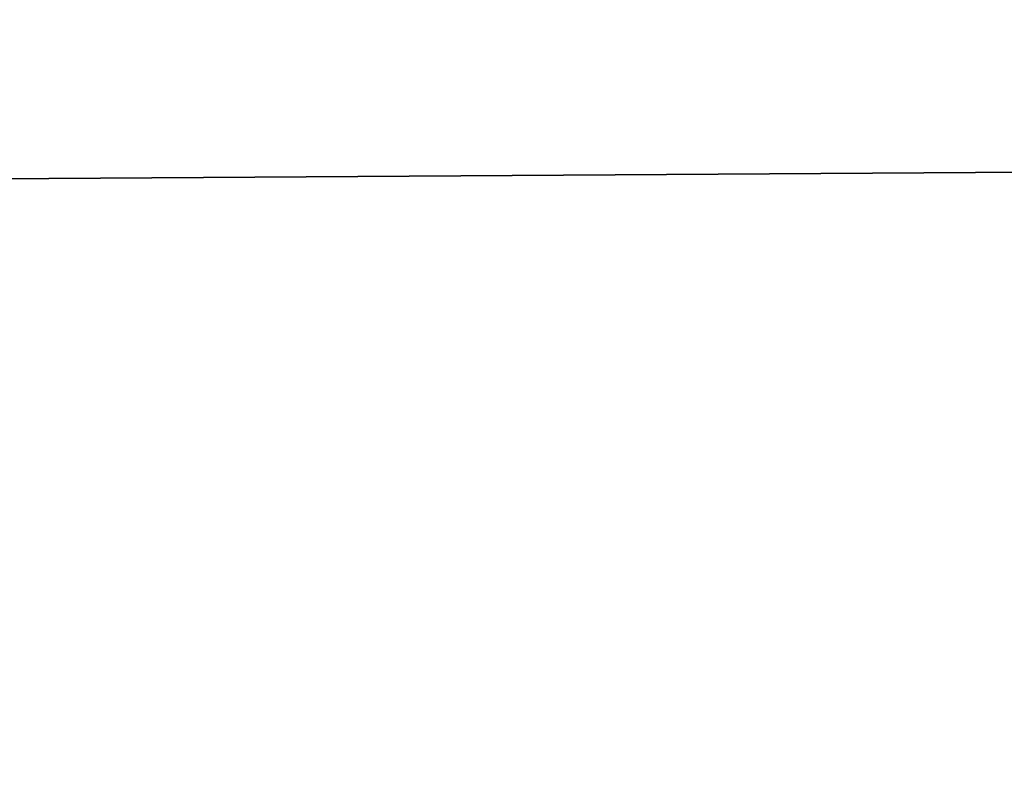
# Model space of a CAD drawing. Header units: millimetres. Extents: x -144 to 364, y -408 to 1133.
# Tile 1003 of 1056: x -56.0222 to -55.9803, y 987.4551 to 987.4875. Entities that reach past the tile are written whole.
import ezdxf

# ---------------------------------------------------------------- set-up
doc = ezdxf.new("R2010")
doc.units = ezdxf.units.MM
doc.header["$LTSCALE"] = 41.718519
for name, color, linetype in [('1639', 7, 'CONTINUOUS'), ('1640', 7, 'CONTINUOUS'), ('1641', 7, 'CONTINUOUS'), ('1642', 7, 'CONTINUOUS')]:
    doc.layers.add(name, color=color, linetype=linetype)

msp = doc.modelspace()

# ---------------------------------------------------------------- linework, layer by layer
at = {"layer": '1639', "color": 7, "linetype": 'CONTINUOUS', "true_color": 0xaaaaaa}
for points in [[(-51.022094, 987.375975, 400.136498), (-61.531668, 987.95, 394.181229), (-66.058727, 987.375975, 390.922038), (-51.022094, 987.375975, 400.136498)], [(-45.190735, 987.95, 403.024499), (-61.531668, 987.95, 394.181229), (-51.022094, 987.375975, 400.136498), (-45.190735, 987.95, 403.024499)]]:
    msp.add_3dface(points, dxfattribs=at)
at = {"layer": '1640', "color": 7, "linetype": 'CONTINUOUS', "true_color": 0xaaaaaa}
for points in [[(-66.058727, 987.375975, 209.077962), (-61.531668, 987.95, 205.818771), (-51.022094, 987.375975, 199.863502), (-66.058727, 987.375975, 209.077962)], [(-61.531668, 987.95, 205.818771), (-45.190735, 987.95, 196.975501), (-51.022094, 987.375975, 199.863502), (-61.531668, 987.95, 205.818771)]]:
    msp.add_3dface(points, dxfattribs=at)
at = {"layer": '1641', "color": 7, "linetype": 'CONTINUOUS', "true_color": 0xaaaaaa}
for points in [[(-65.390976, 987.516856, 209.997043), (-60.713368, 987.45, 207.075907), (-50.50634, 987.516856, 200.875726), (-65.390976, 987.516856, 209.997043)], [(-60.713368, 987.45, 207.075907), (-44.589861, 987.45, 198.349893), (-50.50634, 987.516856, 200.875726), (-60.713368, 987.45, 207.075907)]]:
    msp.add_3dface(points, dxfattribs=at)
at = {"layer": '1642', "color": 7, "linetype": 'CONTINUOUS', "true_color": 0xaaaaaa}
for points in [[(-50.50634, 987.516856, 399.124274), (-60.713368, 987.45, 392.924092), (-65.390976, 987.516856, 390.002957), (-50.50634, 987.516856, 399.124274)], [(-44.589861, 987.45, 401.650107), (-60.713368, 987.45, 392.924092), (-50.50634, 987.516856, 399.124274), (-44.589861, 987.45, 401.650107)]]:
    msp.add_3dface(points, dxfattribs=at)

doc.saveas('drawing.dxf')
